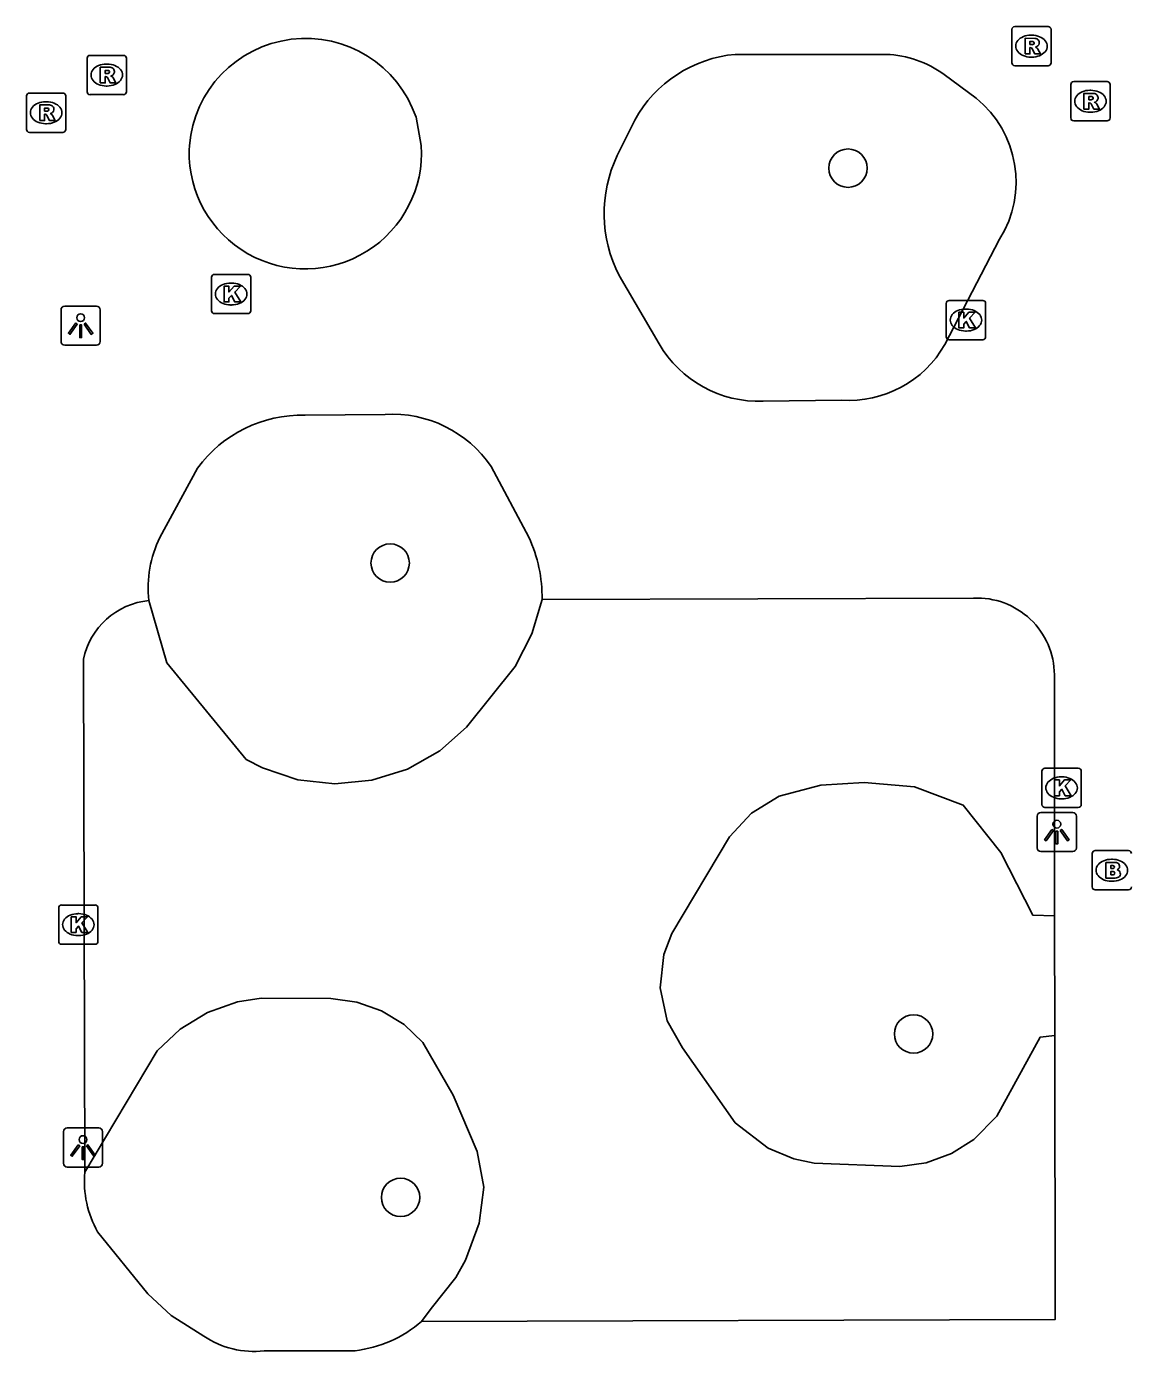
# Model space of a CAD drawing. Extents: x 160732 to 162105, y 387428 to 388479.
# Drawn here: x 161218.87 to 161247.02, y 387969.28 to 388003.03 of the extents above; entities that cross this region are included whole.
import ezdxf

# ---------------------------------------------------------------- set-up
doc = ezdxf.new("R2010")
doc.units = 0
for name, color, linetype in [('IMGEO_Boom', 7, 'Continuous'), ('IMGEO_Brandkraan', 7, 'Continuous'), ('IMGEO_Groenvoorziening', 7, 'Continuous'), ('IMGEO_Kolk', 7, 'Continuous'), ('IMGEO_Lichtpunt', 7, 'Continuous'), ('IMGEO_Rioolput', 7, 'Continuous'), ('IMGEO_Voetpad_open', 7, 'Continuous')]:
    doc.layers.add(name, color=color, linetype=linetype)

msp = doc.modelspace()

# ---------------------------------------------------------------- linework, layer by layer
at = {"layer": 'IMGEO_Boom'}
for centre in [(161239.794, 387999.423), (161228.131, 387989.362), (161241.464, 387977.365), (161228.395, 387973.201)]:
    msp.add_circle(centre, 0.489, dxfattribs=at)
at = {"layer": 'IMGEO_Brandkraan'}
for p, q in [((161246.014, 387981.11), (161246.014, 387981.962)), ((161246.089, 387982.036), (161246.941, 387982.036)), ((161246.502, 387981.816), (161246.527, 387981.816)), ((161246.525, 387981.256), (161246.5, 387981.256)), ((161246.941, 387981.036), (161246.089, 387981.036))]:
    msp.add_line(p, q, dxfattribs=at)
for points in [[(161246.014, 387981.11), (161246.014, 387981.962)], [(161246.089, 387982.036), (161246.941, 387982.036)], [(161246.362, 387981.736), (161246.362, 387981.336), (161246.575, 387981.336)], [(161246.593, 387981.736), (161246.362, 387981.736)], [(161246.541, 387981.655), (161246.487, 387981.655), (161246.487, 387981.579)], [(161246.487, 387981.579), (161246.54, 387981.579)], [(161246.549, 387981.503), (161246.487, 387981.503), (161246.487, 387981.422)], [(161246.487, 387981.422), (161246.549, 387981.422)], [(161246.941, 387981.036), (161246.089, 387981.036)]]:
    msp.add_lwpolyline(points, dxfattribs=at)
for centre, radius, start, end in [((161246.091, 387981.96), 0.0765, 91.552, 178.448), ((161246.091, 387981.96), 0.0765, 91.552, 178.448), ((161246.939, 387981.96), 0.0765, 1.552, 88.448), ((161246.939, 387981.96), 0.0765, 1.552, 88.448), ((161246.542, 387981.617), 0.0379, 267.8285, 90.9355), ((161246.597, 387981.591), 0.145, 59.4692, 91.5367), ((161246.622, 387981.638), 0.0922, 285.5137, 58.1501), ((161246.55, 387981.462), 0.0404, 269.8759, 90.5077), ((161246.581, 387981.587), 0.251, 268.6676, 293.5347), ((161246.627, 387981.446), 0.105, 301.3115, 78.989), ((161246.091, 387981.112), 0.0765, 181.552, 268.448), ((161246.091, 387981.112), 0.0765, 181.552, 268.448), ((161246.939, 387981.112), 0.0765, 271.552, 358.448), ((161246.939, 387981.112), 0.0765, 271.552, 358.448)]:
    msp.add_arc(centre, radius, start, end, dxfattribs=at)
for centre, major_axis, ratio, start_param, end_param in [((161246.501, 387981.536), (-0.387, 0.002), 0.722429, 4.712389, 7.853982), ((161246.526, 387981.536), (-0.39, 0.002), 0.717154, 1.570796, 4.712389)]:
    msp.add_ellipse(centre, major_axis=major_axis, ratio=ratio, start_param=start_param, end_param=end_param, dxfattribs=at)
at = {"layer": 'IMGEO_Groenvoorziening'}
for points in [[(161232.001, 387988.433), (161231.738, 387987.555), (161231.317, 387986.723), (161230.076, 387985.181), (161229.394, 387984.582), (161228.569, 387984.114), (161227.666, 387983.827), (161226.722, 387983.735), (161225.78, 387983.842), (161224.88, 387984.141), (161224.459, 387984.36), (161222.441, 387986.821), (161221.983, 387988.407)], [(161245.06, 387977.326), (161244.686, 387977.281), (161243.583, 387975.268), (161243.003, 387974.679), (161242.426, 387974.317), (161241.787, 387974.082), (161241.113, 387973.986), (161238.929, 387974.074), (161238.412, 387974.184), (161237.757, 387974.455), (161236.916, 387975.101), (161235.58, 387977.012), (161235.19, 387977.703), (161235.012, 387978.539), (161235.1, 387979.389), (161235.304, 387979.922), (161236.778, 387982.39), (161237.339, 387982.989), (161238.037, 387983.421), (161239.102, 387983.704), (161240.202, 387983.774), (161241.484, 387983.657), (161242.73, 387983.195), (161243.683, 387981.987), (161244.5, 387980.393), (161245.057, 387980.376)], [(161220.353, 387973.84), (161222.196, 387976.931), (161222.785, 387977.488), (161223.476, 387977.911), (161224.241, 387978.181), (161224.844, 387978.276), (161226.622, 387978.266), (161227.285, 387978.178), (161227.914, 387977.955), (161228.484, 387977.605), (161228.965, 387977.149), (161229.739, 387975.803), (161230.347, 387974.374), (161230.518, 387973.462), (161230.4, 387972.545), (161230.049, 387971.6), (161229.801, 387971.16), (161229.175, 387970.37), (161228.931, 387970.043)]]:
    msp.add_lwpolyline(points, dxfattribs=at)
at = {"layer": 'IMGEO_Kolk'}
for p, q in [((161223.58, 387995.79), (161223.58, 387996.642)), ((161223.655, 387996.716), (161224.507, 387996.716)), ((161224.068, 387996.496), (161224.093, 387996.496)), ((161224.581, 387996.642), (161224.581, 387995.79)), ((161224.091, 387995.936), (161224.066, 387995.936)), ((161242.298, 387995.126), (161242.298, 387995.978)), ((161242.373, 387996.052), (161243.225, 387996.052)), ((161242.786, 387995.832), (161242.811, 387995.832)), ((161243.299, 387995.978), (161243.299, 387995.126)), ((161224.507, 387995.716), (161223.655, 387995.716)), ((161242.809, 387995.272), (161242.784, 387995.272)), ((161243.225, 387995.052), (161242.373, 387995.052)), ((161244.734, 387983.209), (161244.734, 387984.061)), ((161244.809, 387984.135), (161245.661, 387984.135)), ((161245.735, 387984.061), (161245.735, 387983.209)), ((161245.222, 387983.915), (161245.247, 387983.915)), ((161245.245, 387983.355), (161245.22, 387983.355)), ((161245.661, 387983.135), (161244.809, 387983.135)), ((161219.761, 387980.65), (161220.613, 387980.65)), ((161219.686, 387979.724), (161219.686, 387980.576)), ((161220.174, 387980.43), (161220.199, 387980.43)), ((161220.687, 387980.576), (161220.687, 387979.724)), ((161220.613, 387979.65), (161219.761, 387979.65)), ((161220.197, 387979.87), (161220.172, 387979.87))]:
    msp.add_line(p, q, dxfattribs=at)
for points in [[(161223.58, 387995.79), (161223.58, 387996.642)], [(161223.655, 387996.716), (161224.507, 387996.716)], [(161224.581, 387996.642), (161224.581, 387995.79)], [(161223.901, 387996.416), (161224.024, 387996.416), (161224.024, 387996.265), (161224.154, 387996.416), (161224.318, 387996.416), (161224.172, 387996.265), (161224.325, 387996.016), (161224.173, 387996.016), (161224.088, 387996.18), (161224.024, 387996.113), (161224.024, 387996.016), (161223.901, 387996.016), (161223.901, 387996.416)], [(161242.298, 387995.126), (161242.298, 387995.978)], [(161242.373, 387996.052), (161243.225, 387996.052)], [(161243.299, 387995.978), (161243.299, 387995.126)], [(161224.507, 387995.716), (161223.655, 387995.716)], [(161242.619, 387995.752), (161242.742, 387995.752), (161242.742, 387995.601), (161242.872, 387995.752), (161243.036, 387995.752), (161242.89, 387995.601), (161243.043, 387995.352), (161242.891, 387995.352), (161242.806, 387995.516), (161242.742, 387995.449), (161242.742, 387995.352), (161242.619, 387995.352), (161242.619, 387995.752)], [(161243.225, 387995.052), (161242.373, 387995.052)], [(161244.734, 387983.209), (161244.734, 387984.061)], [(161244.809, 387984.135), (161245.661, 387984.135)], [(161245.735, 387984.061), (161245.735, 387983.209)], [(161245.055, 387983.835), (161245.178, 387983.835), (161245.178, 387983.684), (161245.308, 387983.835), (161245.472, 387983.835), (161245.326, 387983.684), (161245.479, 387983.435), (161245.327, 387983.435), (161245.242, 387983.599), (161245.178, 387983.532), (161245.178, 387983.435), (161245.055, 387983.435), (161245.055, 387983.835)], [(161245.661, 387983.135), (161244.809, 387983.135)], [(161219.761, 387980.65), (161220.613, 387980.65)], [(161219.686, 387979.724), (161219.686, 387980.576)], [(161220.007, 387980.35), (161220.13, 387980.35), (161220.13, 387980.199), (161220.26, 387980.35), (161220.424, 387980.35), (161220.278, 387980.199), (161220.431, 387979.95), (161220.279, 387979.95), (161220.194, 387980.114), (161220.13, 387980.047), (161220.13, 387979.95), (161220.007, 387979.95), (161220.007, 387980.35)], [(161220.687, 387980.576), (161220.687, 387979.724)], [(161220.613, 387979.65), (161219.761, 387979.65)]]:
    msp.add_lwpolyline(points, dxfattribs=at)
for centre, start, end in [((161223.657, 387996.64), 91.552, 178.448), ((161223.657, 387996.64), 91.552, 178.448), ((161224.505, 387996.64), 1.552, 88.448), ((161224.505, 387996.64), 1.552, 88.448), ((161223.657, 387995.792), 181.552, 268.448), ((161223.657, 387995.792), 181.552, 268.448), ((161224.505, 387995.792), 271.552, 358.448), ((161224.505, 387995.792), 271.552, 358.448), ((161242.375, 387995.976), 91.552, 178.448), ((161242.375, 387995.976), 91.552, 178.448), ((161243.223, 387995.976), 1.552, 88.448), ((161243.223, 387995.976), 1.552, 88.448), ((161242.375, 387995.128), 181.552, 268.448), ((161242.375, 387995.128), 181.552, 268.448), ((161243.223, 387995.128), 271.552, 358.448), ((161243.223, 387995.128), 271.552, 358.448), ((161244.811, 387984.059), 91.552, 178.448), ((161244.811, 387984.059), 91.552, 178.448), ((161245.659, 387984.059), 1.552, 88.448), ((161245.659, 387984.059), 1.552, 88.448), ((161244.811, 387983.211), 181.552, 268.448), ((161244.811, 387983.211), 181.552, 268.448), ((161245.659, 387983.211), 271.552, 358.448), ((161245.659, 387983.211), 271.552, 358.448), ((161219.763, 387980.574), 91.552, 178.448), ((161219.763, 387980.574), 91.552, 178.448), ((161220.611, 387980.574), 1.552, 88.448), ((161220.611, 387980.574), 1.552, 88.448), ((161219.763, 387979.726), 181.552, 268.448), ((161219.763, 387979.726), 181.552, 268.448), ((161220.611, 387979.726), 271.552, 358.448), ((161220.611, 387979.726), 271.552, 358.448)]:
    msp.add_arc(centre, 0.0765, start, end, dxfattribs=at)
for centre, major_axis, ratio, start_param, end_param in [((161224.067, 387996.216), (-0.387, 0.002), 0.722429, 4.712389, 7.853982), ((161224.092, 387996.216), (-0.39, 0.002), 0.717154, 1.570796, 4.712389), ((161242.785, 387995.552), (-0.387, 0.002), 0.722429, 4.712389, 7.853982), ((161242.81, 387995.552), (-0.39, 0.002), 0.717154, 1.570796, 4.712389), ((161245.221, 387983.635), (-0.387, 0.002), 0.722429, 4.712389, 7.853982), ((161245.246, 387983.635), (-0.39, 0.002), 0.717154, 1.570796, 4.712389), ((161220.173, 387980.15), (-0.387, 0.002), 0.722429, 4.712389, 7.853982), ((161220.198, 387980.15), (-0.39, 0.002), 0.717154, 1.570796, 4.712389)]:
    msp.add_ellipse(centre, major_axis=major_axis, ratio=ratio, start_param=start_param, end_param=end_param, dxfattribs=at)
at = {"layer": 'IMGEO_Lichtpunt'}
for p, q in [((161219.746, 387995.814), (161219.746, 387995.007)), ((161219.746, 387995.814), (161219.746, 387995.007)), ((161220.648, 387995.909), (161219.84, 387995.909)), ((161220.648, 387995.909), (161219.84, 387995.909)), ((161220.742, 387995.007), (161220.742, 387995.814)), ((161220.742, 387995.007), (161220.742, 387995.814)), ((161219.84, 387994.913), (161220.648, 387994.913)), ((161219.84, 387994.913), (161220.648, 387994.913)), ((161245.517, 387983.007), (161244.709, 387983.007)), ((161245.517, 387983.007), (161244.709, 387983.007)), ((161244.615, 387982.912), (161244.615, 387982.105)), ((161244.615, 387982.912), (161244.615, 387982.105)), ((161245.611, 387982.105), (161245.611, 387982.912)), ((161245.611, 387982.105), (161245.611, 387982.912)), ((161244.709, 387982.011), (161245.517, 387982.011)), ((161244.709, 387982.011), (161245.517, 387982.011)), ((161219.808, 387974.876), (161219.808, 387974.069)), ((161219.808, 387974.876), (161219.808, 387974.069)), ((161220.71, 387974.971), (161219.902, 387974.971)), ((161220.71, 387974.971), (161219.902, 387974.971)), ((161220.804, 387974.069), (161220.804, 387974.876)), ((161220.804, 387974.069), (161220.804, 387974.876)), ((161219.902, 387973.975), (161220.71, 387973.975)), ((161219.902, 387973.975), (161220.71, 387973.975))]:
    msp.add_line(p, q, dxfattribs=at)
for points in [[(161220.12, 387995.478), (161220.159, 387995.45), (161219.971, 387995.188), (161219.933, 387995.215), (161220.12, 387995.478)], [(161220.222, 387995.43), (161220.269, 387995.43), (161220.269, 387995.108), (161220.222, 387995.108), (161220.222, 387995.43)], [(161220.332, 387995.45), (161220.37, 387995.477), (161220.557, 387995.215), (161220.518, 387995.187), (161220.332, 387995.45)], [(161244.989, 387982.576), (161245.028, 387982.548), (161244.84, 387982.286), (161244.802, 387982.313), (161244.989, 387982.576)], [(161245.091, 387982.528), (161245.138, 387982.528), (161245.138, 387982.206), (161245.091, 387982.206), (161245.091, 387982.528)], [(161245.201, 387982.548), (161245.239, 387982.575), (161245.426, 387982.313), (161245.387, 387982.285), (161245.201, 387982.548)], [(161220.182, 387974.54), (161220.221, 387974.512), (161220.033, 387974.25), (161219.995, 387974.277), (161220.182, 387974.54)], [(161220.394, 387974.512), (161220.432, 387974.539), (161220.619, 387974.277), (161220.58, 387974.249), (161220.394, 387974.512)], [(161220.284, 387974.492), (161220.331, 387974.492), (161220.331, 387974.17), (161220.284, 387974.17), (161220.284, 387974.492)]]:
    msp.add_lwpolyline(points, dxfattribs=at)
for centre in [(161220.245, 387995.612), (161245.114, 387982.71), (161220.307, 387974.674)]:
    msp.add_circle(centre, 0.0994, dxfattribs=at)
for centre, start, end in [((161219.84, 387995.814), 90, 180), ((161219.84, 387995.814), 90, 180), ((161220.648, 387995.814), 0, 90), ((161220.648, 387995.814), 0, 90), ((161219.84, 387995.007), 180, 270), ((161219.84, 387995.007), 180, 270), ((161220.648, 387995.007), 270, 0), ((161220.648, 387995.007), 270, 360), ((161244.709, 387982.912), 90, 180), ((161244.709, 387982.912), 90, 180), ((161245.517, 387982.912), 0, 90), ((161245.517, 387982.912), 0, 90), ((161244.709, 387982.105), 180, 270), ((161244.709, 387982.105), 180, 270), ((161245.517, 387982.105), 270, 0), ((161245.517, 387982.105), 270, 360), ((161219.902, 387974.876), 90, 180), ((161219.902, 387974.876), 90, 180), ((161220.71, 387974.876), 0, 90), ((161220.71, 387974.876), 0, 90), ((161219.902, 387974.069), 180, 270), ((161219.902, 387974.069), 180, 270), ((161220.71, 387974.069), 270, 0), ((161220.71, 387974.069), 270, 360)]:
    msp.add_arc(centre, 0.0946, start, end, dxfattribs=at)
at = {"layer": 'IMGEO_Rioolput'}
for p, q in [((161243.966, 388002.105), (161243.966, 388002.957)), ((161244.041, 388003.031), (161244.893, 388003.031)), ((161244.967, 388002.957), (161244.967, 388002.105)), ((161244.454, 388002.811), (161244.479, 388002.811)), ((161220.41, 388001.369), (161220.41, 388002.221)), ((161220.485, 388002.295), (161221.337, 388002.295)), ((161221.411, 388002.221), (161221.411, 388001.369)), ((161244.477, 388002.251), (161244.452, 388002.251)), ((161220.898, 388002.075), (161220.923, 388002.075)), ((161244.893, 388002.031), (161244.041, 388002.031)), ((161220.921, 388001.515), (161220.896, 388001.515)), ((161245.468, 388000.701), (161245.468, 388001.553)), ((161245.543, 388001.627), (161246.395, 388001.627)), ((161246.469, 388001.553), (161246.469, 388000.701)), ((161218.866, 388000.409), (161218.866, 388001.261)), ((161218.941, 388001.335), (161219.793, 388001.335)), ((161219.867, 388001.261), (161219.867, 388000.409)), ((161221.337, 388001.295), (161220.485, 388001.295)), ((161245.956, 388001.407), (161245.981, 388001.407)), ((161219.354, 388001.115), (161219.379, 388001.115)), ((161245.979, 388000.847), (161245.954, 388000.847)), ((161219.377, 388000.555), (161219.352, 388000.555)), ((161246.395, 388000.627), (161245.543, 388000.627)), ((161219.793, 388000.335), (161218.941, 388000.335))]:
    msp.add_line(p, q, dxfattribs=at)
for points in [[(161243.966, 388002.105), (161243.966, 388002.957)], [(161244.041, 388003.031), (161244.893, 388003.031)], [(161244.967, 388002.957), (161244.967, 388002.105)], [(161244.555, 388002.729), (161244.303, 388002.731), (161244.303, 388002.331)], [(161244.481, 388002.65), (161244.427, 388002.65), (161244.427, 388002.569)], [(161244.427, 388002.569), (161244.479, 388002.569)], [(161220.41, 388001.369), (161220.41, 388002.221)], [(161220.485, 388002.295), (161221.337, 388002.295)], [(161221.411, 388002.221), (161221.411, 388001.369)], [(161244.303, 388002.331), (161244.427, 388002.331), (161244.427, 388002.493), (161244.438, 388002.493)], [(161244.485, 388002.464), (161244.556, 388002.331), (161244.696, 388002.331), (161244.631, 388002.457)], [(161220.999, 388001.993), (161220.747, 388001.995), (161220.747, 388001.595)], [(161220.925, 388001.914), (161220.871, 388001.914), (161220.871, 388001.833)], [(161244.893, 388002.031), (161244.041, 388002.031)], [(161220.747, 388001.595), (161220.871, 388001.595), (161220.871, 388001.757), (161220.882, 388001.757)], [(161220.871, 388001.833), (161220.923, 388001.833)], [(161220.929, 388001.728), (161221, 388001.595), (161221.14, 388001.595), (161221.075, 388001.721)], [(161245.468, 388000.701), (161245.468, 388001.553)], [(161245.543, 388001.627), (161246.395, 388001.627)], [(161246.469, 388001.553), (161246.469, 388000.701)], [(161218.866, 388000.409), (161218.866, 388001.261)], [(161218.941, 388001.335), (161219.793, 388001.335)], [(161219.867, 388001.261), (161219.867, 388000.409)], [(161221.337, 388001.295), (161220.485, 388001.295)], [(161246.057, 388001.325), (161245.805, 388001.327), (161245.805, 388000.927)], [(161245.983, 388001.246), (161245.929, 388001.246), (161245.929, 388001.165)], [(161219.455, 388001.033), (161219.203, 388001.035), (161219.203, 388000.635)], [(161219.381, 388000.954), (161219.327, 388000.954), (161219.327, 388000.873)], [(161219.327, 388000.873), (161219.379, 388000.873)], [(161245.805, 388000.927), (161245.929, 388000.927), (161245.929, 388001.089), (161245.94, 388001.089)], [(161245.929, 388001.165), (161245.981, 388001.165)], [(161245.987, 388001.06), (161246.058, 388000.927), (161246.198, 388000.927), (161246.133, 388001.053)], [(161219.203, 388000.635), (161219.327, 388000.635), (161219.327, 388000.797), (161219.338, 388000.797)], [(161219.385, 388000.768), (161219.456, 388000.635), (161219.596, 388000.635), (161219.531, 388000.761)], [(161246.395, 388000.627), (161245.543, 388000.627)], [(161219.793, 388000.335), (161218.941, 388000.335)]]:
    msp.add_lwpolyline(points, dxfattribs=at)
for centre, radius, start, end in [((161244.043, 388002.955), 0.0765, 91.552, 178.448), ((161244.043, 388002.955), 0.0765, 91.552, 178.448), ((161244.891, 388002.955), 0.0765, 1.552, 88.448), ((161244.891, 388002.955), 0.0765, 1.552, 88.448), ((161244.463, 388002.758), 0.19, 274.7715, 282.9687), ((161244.487, 388002.554), 0.0964, 77.0061, 93.1865), ((161244.501, 388002.611), 0.0378, 276.6634, 79.6772), ((161244.554, 388002.619), 0.109, 350.3612, 89.416), ((161244.552, 388002.619), 0.112, 277.5842, 350.9817), ((161220.487, 388002.219), 0.0765, 91.552, 178.448), ((161220.487, 388002.219), 0.0765, 91.552, 178.448), ((161221.335, 388002.219), 0.0765, 1.552, 88.448), ((161221.335, 388002.219), 0.0765, 1.552, 88.448), ((161244.437, 388002.44), 0.0533, 26.0293, 88.6989), ((161244.536, 388002.404), 0.108, 29.5134, 73.7905), ((161220.931, 388001.818), 0.0964, 77.0061, 93.1865), ((161220.945, 388001.875), 0.0378, 276.6634, 79.6772), ((161220.998, 388001.883), 0.109, 350.3612, 89.416), ((161220.996, 388001.883), 0.112, 277.5842, 350.9817), ((161244.043, 388002.107), 0.0765, 181.552, 268.448), ((161244.043, 388002.107), 0.0765, 181.552, 268.448), ((161244.891, 388002.107), 0.0765, 271.552, 358.448), ((161244.891, 388002.107), 0.0765, 271.552, 358.448), ((161220.881, 388001.704), 0.0533, 26.0293, 88.6989), ((161220.907, 388002.022), 0.19, 274.7715, 282.9687), ((161220.98, 388001.668), 0.108, 29.5134, 73.7905), ((161245.545, 388001.551), 0.0765, 91.552, 178.448), ((161245.545, 388001.551), 0.0765, 91.552, 178.448), ((161246.393, 388001.551), 0.0765, 1.552, 88.448), ((161246.393, 388001.551), 0.0765, 1.552, 88.448), ((161218.943, 388001.259), 0.0765, 91.552, 178.448), ((161218.943, 388001.259), 0.0765, 91.552, 178.448), ((161219.791, 388001.259), 0.0765, 1.552, 88.448), ((161219.791, 388001.259), 0.0765, 1.552, 88.448), ((161220.487, 388001.371), 0.0765, 181.552, 268.448), ((161220.487, 388001.371), 0.0765, 181.552, 268.448), ((161221.335, 388001.371), 0.0765, 271.552, 358.448), ((161221.335, 388001.371), 0.0765, 271.552, 358.448), ((161245.965, 388001.354), 0.19, 274.7715, 282.9687), ((161245.989, 388001.15), 0.0964, 77.0061, 93.1865), ((161246.003, 388001.207), 0.0378, 276.6634, 79.6772), ((161246.056, 388001.215), 0.109, 350.3612, 89.416), ((161246.054, 388001.215), 0.112, 277.5842, 350.9817), ((161219.363, 388001.062), 0.19, 274.7715, 282.9687), ((161219.387, 388000.858), 0.0964, 77.0061, 93.1865), ((161219.401, 388000.915), 0.0378, 276.6634, 79.6772), ((161219.454, 388000.923), 0.109, 350.3612, 89.416), ((161219.452, 388000.923), 0.112, 277.5842, 350.9817), ((161245.939, 388001.036), 0.0533, 26.0293, 88.6989), ((161246.038, 388001), 0.108, 29.5134, 73.7905), ((161219.337, 388000.744), 0.0533, 26.0293, 88.6989), ((161219.436, 388000.708), 0.108, 29.5134, 73.7905), ((161245.545, 388000.703), 0.0765, 181.552, 268.448), ((161245.545, 388000.703), 0.0765, 181.552, 268.448), ((161246.393, 388000.703), 0.0765, 271.552, 358.448), ((161246.393, 388000.703), 0.0765, 271.552, 358.448), ((161218.943, 388000.411), 0.0765, 181.552, 268.448), ((161218.943, 388000.411), 0.0765, 181.552, 268.448), ((161219.791, 388000.411), 0.0765, 271.552, 358.448), ((161219.791, 388000.411), 0.0765, 271.552, 358.448)]:
    msp.add_arc(centre, radius, start, end, dxfattribs=at)
for centre, major_axis, ratio, start_param, end_param in [((161244.453, 388002.531), (-0.387, 0.002), 0.722429, 4.712389, 7.853982), ((161244.478, 388002.531), (-0.39, 0.002), 0.717154, 1.570796, 4.712389), ((161220.897, 388001.795), (-0.387, 0.002), 0.722429, 4.712389, 7.853982), ((161220.922, 388001.795), (-0.39, 0.002), 0.717154, 1.570796, 4.712389), ((161245.955, 388001.127), (-0.387, 0.002), 0.722429, 4.712389, 7.853982), ((161245.98, 388001.127), (-0.39, 0.002), 0.717154, 1.570796, 4.712389), ((161219.353, 388000.835), (-0.387, 0.002), 0.722429, 4.712389, 7.853982), ((161219.378, 388000.835), (-0.39, 0.002), 0.717154, 1.570796, 4.712389)]:
    msp.add_ellipse(centre, major_axis=major_axis, ratio=ratio, start_param=start_param, end_param=end_param, dxfattribs=at)
at = {"layer": 'IMGEO_Voetpad_open'}
for points in [[(161236.923, 388002.322), (161240.767, 388002.319)], [(161242.24, 388001.81), (161243.055, 388001.204)], [(161228.789, 388000.719), (161228.924, 388000)], [(161233.913, 387999.744), (161234.36, 388000.649)], [(161223.009, 387999.88), (161223.016, 388000)], [(161243.656, 387997.613), (161242.258, 387994.927)], [(161234.981, 387994.947), (161233.965, 387996.688)], [(161239.627, 387993.51), (161237.634, 387993.486)], [(161225.964, 387993.129), (161227.999, 387993.148)], [(161222.263, 387990.012), (161223.222, 387991.779)], [(161230.707, 387991.825), (161231.66, 387990.019)], [(161232.001, 387988.433), (161242.991, 387988.467)], [(161220.353, 387973.84), (161220.318, 387986.912)], [(161245.05, 387986.515), (161245.057, 387980.376)], [(161245.057, 387980.376), (161245.06, 387977.326)], [(161245.06, 387977.326), (161245.06, 387977.314), (161245.068, 387970.089), (161228.931, 387970.043)], [(161223.384, 387969.668), (161222.553, 387970.196), (161221.955, 387970.746), (161220.675, 387972.322)], [(161227.236, 387969.296), (161224.924, 387969.29)]]:
    msp.add_lwpolyline(points, dxfattribs=at)
for centre, radius, start, end in [((161225.978, 387999.756), 2.972, 18.9053, 175.2934), ((161237.221, 387999.065), 3.271, 95.2353, 151.0337), ((161240.682, 387999.688), 2.633, 53.7211, 88.1533), ((161241.331, 387999.07), 2.744, 327.9367, 51.0656), ((161225.969, 387999.817), 2.961, 178.7818, 3.5427), ((161237.031, 387998.269), 3.449, 154.6737, 207.276), ((161237.524, 387996.426), 2.942, 210.1843, 272.1328), ((161239.806, 387996.329), 2.825, 266.3726, 330.2393), ((161225.886, 387989.827), 3.303, 88.6541, 143.7717), ((161228.181, 387990.087), 3.067, 34.5295, 93.3946), ((161224.917, 387988.722), 2.951, 154.0789, 186.1292), ((161228.442, 387988.498), 3.559, 358.9608, 25.3077), ((161222.161, 387986.534), 1.881, 95.4211, 168.4201), ((161243.086, 387986.506), 1.964, 0.275, 92.7812), ((161222.985, 387973.605), 2.642, 174.8979, 209.0544), ((161226.871, 387972.42), 3.145, 276.6572, 310.9097), ((161224.664, 387971.558), 2.283, 235.8834, 276.5348)]:
    msp.add_arc(centre, radius, start, end, dxfattribs=at)

doc.saveas('drawing.dxf')
